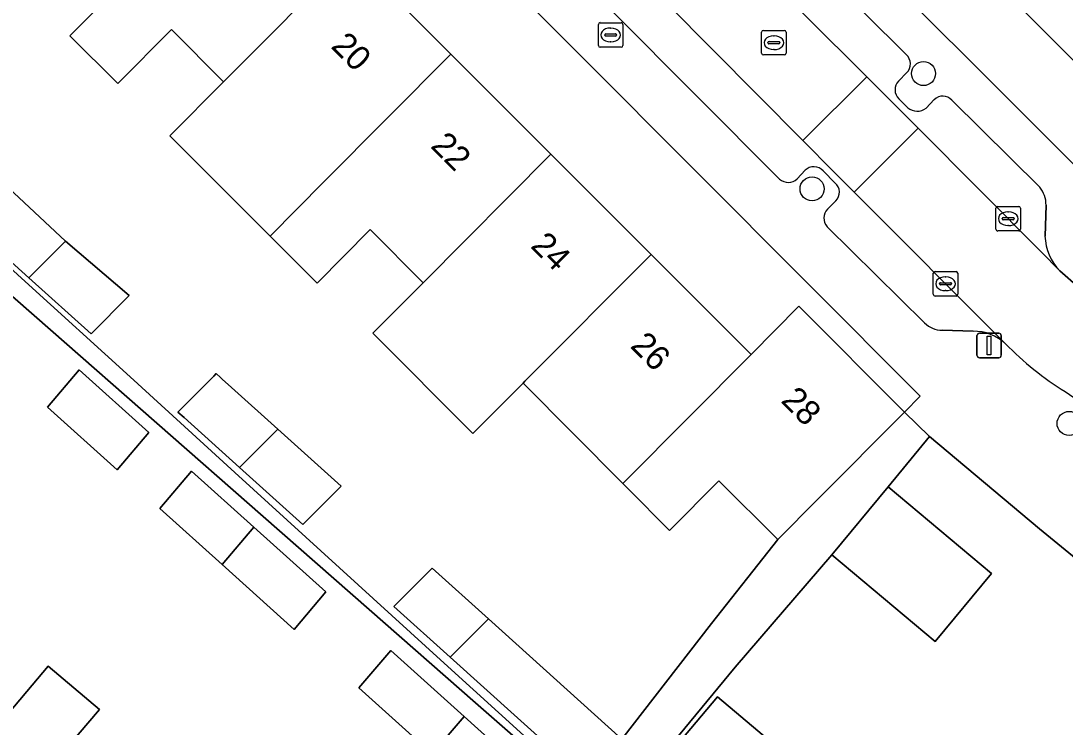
# Model space of a CAD drawing. Extents: x 162523 to 163266, y 381230 to 382050.
# Drawn here: x 162879.64 to 162922.11, y 381623.52 to 381652.26 of the extents above; entities that cross this region are included whole.
import ezdxf

# ---------------------------------------------------------------- set-up
doc = ezdxf.new("R2010")
doc.units = 0
for name, color, linetype in [('IMGEO_Boom', 7, 'Continuous'), ('IMGEO_Brandkraan', 7, 'Continuous'), ('IMGEO_Erf', 7, 'Continuous'), ('IMGEO_Kolk', 7, 'Continuous'), ('IMGEO_Lichtmast', 7, 'Continuous'), ('IMGEO_Muur', 7, 'Continuous'), ('IMGEO_Pand', 7, 'Continuous'), ('IMGEO_Pand_nummerreeks', 7, 'Continuous'), ('IMGEO_Parkeervlak_open', 7, 'Continuous'), ('IMGEO_Rijbaan_lokaal_open', 7, 'Continuous'), ('IMGEO_Rioolput', 7, 'Continuous'), ('IMGEO_Voetpad_open', 7, 'Continuous')]:
    doc.layers.add(name, color=color, linetype=linetype)

msp = doc.modelspace()

# ---------------------------------------------------------------- linework, layer by layer
at = {"layer": 'IMGEO_Boom'}
for centre in [(162916.351, 381650.113), (162911.817, 381645.42), (162922.272, 381635.876)]:
    msp.add_circle(centre, 0.489, dxfattribs=at)
at = {"layer": 'IMGEO_Brandkraan'}
for p, q in [((162903.2, 381652.184), (162904.052, 381652.184)), ((162903.125, 381651.258), (162903.125, 381652.11)), ((162903.613, 381651.964), (162903.638, 381651.964)), ((162904.126, 381652.11), (162904.126, 381651.258)), ((162903.384, 381651.678), (162903.384, 381651.69)), ((162903.822, 381651.641), (162903.424, 381651.641)), ((162903.427, 381651.727), (162903.825, 381651.727)), ((162903.636, 381651.404), (162903.611, 381651.404)), ((162903.868, 381651.69), (162903.868, 381651.678)), ((162904.052, 381651.184), (162903.2, 381651.184))]:
    msp.add_line(p, q, dxfattribs=at)
for points in [[(162903.2, 381652.184), (162904.052, 381652.184)], [(162903.125, 381651.258), (162903.125, 381652.11)], [(162904.126, 381652.11), (162904.126, 381651.258)], [(162904.052, 381651.184), (162903.2, 381651.184)]]:
    msp.add_lwpolyline(points, dxfattribs=at)
for centre, radius, start, end in [((162903.202, 381652.108), 0.0765, 91.552, 178.448), ((162903.202, 381652.108), 0.0765, 91.552, 178.448), ((162904.05, 381652.108), 0.0765, 1.552, 88.448), ((162904.05, 381652.108), 0.0765, 1.552, 88.448), ((162903.424, 381651.687), 0.0403, 85.8775, 175.7526), ((162903.421, 381651.677), 0.0366, 178.938, 274.7102), ((162903.825, 381651.684), 0.043, 264.8664, 352.4533), ((162903.829, 381651.689), 0.0386, 1.7309, 96.639), ((162903.202, 381651.26), 0.0765, 181.552, 268.448), ((162903.202, 381651.26), 0.0765, 181.552, 268.448), ((162904.05, 381651.26), 0.0765, 271.552, 358.448), ((162904.05, 381651.26), 0.0765, 271.552, 358.448)]:
    msp.add_arc(centre, radius, start, end, dxfattribs=at)
for centre, major_axis, ratio, start_param, end_param in [((162903.612, 381651.684), (-0.387, 0.002), 0.722429, 4.712389, 7.853982), ((162903.637, 381651.684), (-0.39, 0.002), 0.717154, 1.570796, 4.712389)]:
    msp.add_ellipse(centre, major_axis=major_axis, ratio=ratio, start_param=start_param, end_param=end_param, dxfattribs=at)
at = {"layer": 'IMGEO_Erf'}
for points in [[(162881.716, 381687.133), (162922.581, 381646.284), (162924.703, 381648.404), (162920.45, 381652.657), (162920.379, 381652.728), (162916.456, 381656.651), (162916.385, 381656.722), (162916.314, 381656.793), (162912.391, 381660.716), (162912.32, 381660.787), (162912.249, 381660.858), (162908.326, 381664.781), (162908.255, 381664.852), (162908.184, 381664.923), (162904.26, 381668.847), (162904.189, 381668.918), (162904.118, 381668.989), (162900.195, 381672.912), (162900.124, 381672.983), (162900.053, 381673.054), (162896.13, 381676.977)], [(162876.85, 381671.218), (162880.849, 381667.213), (162884.919, 381663.137), (162888.988, 381659.061), (162893.058, 381654.985), (162897.128, 381650.909), (162901.196, 381646.834), (162905.267, 381642.757), (162909.336, 381638.682), (162911.284, 381640.643), (162915.574, 381636.334), (162916.21, 381636.979), (162879.464, 381673.885)], [(162902.705, 381621.31), (162897.099, 381626.361), (162894.81, 381628.424), (162896.363, 381629.986), (162898.651, 381627.924), (162904.083, 381623.03), (162907.725, 381627.74), (162910.425, 381631.159), (162908.027, 381633.546), (162906.017, 381631.522), (162904.319, 381633.23), (162904.12, 381633.43), (162900.06, 381637.515), (162898.019, 381635.46), (162893.958, 381639.546), (162895.999, 381641.601), (162893.847, 381643.765), (162891.683, 381641.586), (162889.771, 381643.502), (162888.109, 381645.166), (162885.7, 381647.578), (162887.879, 381649.771), (162885.762, 381651.9), (162883.58, 381649.702), (162881.631, 381651.654), (162883.818, 381653.856)], [(162902.372, 381620.79), (162898.133, 381624.509), (162893.809, 381628.301), (162889.486, 381632.094), (162885.16, 381635.889), (162880.836, 381639.681), (162876.513, 381643.473), (162872.19, 381647.266), (162867.848, 381651.074), (162860.712, 381642.986), (162852.007, 381632.723), (162887.391, 381602.747)], [(162875.552, 381645.534), (162879.814, 381641.651), (162884.076, 381637.768), (162888.337, 381633.886), (162892.598, 381630.004), (162896.86, 381626.121), (162902.449, 381621.029)], [(162871.693, 381619.989), (162867.306, 381623.709), (162862.919, 381627.428), (162858.532, 381631.147), (162854.086, 381634.917), (162857.296, 381638.751), (162858.757, 381640.496), (162860.788, 381642.922), (162862.87, 381641.156), (162860.84, 381638.731), (162863.237, 381636.7), (162867.625, 381632.982), (162869.957, 381631.006), (162871.999, 381633.417), (162874.054, 381631.674), (162876.019, 381630.008), (162873.978, 381627.599), (162876.4, 381625.546), (162878.706, 381623.593), (162880.746, 381626.001), (162882.828, 381624.235), (162880.789, 381621.828)]]:
    msp.add_lwpolyline(points, dxfattribs=at)
for points in [[(162881.448, 381643.297), (162884.044, 381641.086), (162882.492, 381639.523), (162879.964, 381641.802), (162875.679, 381645.662), (162877.187, 381647.18), (162877.232, 381647.225)], [(162880.715, 381636.537), (162882.005, 381638.061), (162884.838, 381635.508), (162883.547, 381633.985)], [(162887.478, 381637.803), (162887.577, 381637.903), (162887.755, 381637.743), (162887.83, 381637.675), (162888.207, 381637.336), (162890.083, 381635.645), (162892.662, 381633.321), (162891.109, 381631.758), (162888.531, 381634.082), (162886.278, 381636.112), (162886.025, 381636.339)], [(162921.421, 381617.708), (162928.147, 381625.792), (162921.065, 381631.586), (162916.591, 381635.339), (162914.907, 381633.298), (162919.111, 381629.771), (162916.823, 381626.999), (162912.619, 381630.526), (162908.685, 381625.959), (162890.582, 381603.997), (162889.874, 381603.227), (162901.376, 381593.615), (162908.05, 381601.637)], [(162887.824, 381630.131), (162885.291, 381632.413), (162886.582, 381633.937), (162889.114, 381631.655), (162892.038, 381629.02), (162890.747, 381627.497)], [(162896.371, 381622.429), (162893.389, 381625.116), (162894.68, 381626.64), (162897.662, 381623.953), (162901.842, 381620.186), (162900.526, 381618.685)], [(162907.968, 381624.747), (162913.845, 381619.806), (162911.53, 381617.054), (162911.146, 381617.377), (162905.93, 381621.763), (162905.654, 381621.995)]]:
    msp.add_lwpolyline(points, close=True, dxfattribs=at)
at = {"layer": 'IMGEO_Kolk'}
for p, q in [((162919.295, 381643.781), (162919.295, 381644.633)), ((162919.37, 381644.707), (162920.222, 381644.707)), ((162920.296, 381644.633), (162920.296, 381643.781)), ((162919.554, 381644.201), (162919.554, 381644.213)), ((162919.992, 381644.164), (162919.594, 381644.164)), ((162919.597, 381644.25), (162919.995, 381644.25)), ((162919.783, 381644.487), (162919.808, 381644.487)), ((162920.038, 381644.213), (162920.038, 381644.201)), ((162920.222, 381643.707), (162919.37, 381643.707)), ((162919.806, 381643.927), (162919.781, 381643.927)), ((162916.746, 381641.134), (162916.746, 381641.986)), ((162916.821, 381642.06), (162917.673, 381642.06)), ((162917.747, 381641.986), (162917.747, 381641.134)), ((162917.005, 381641.554), (162917.005, 381641.566)), ((162917.048, 381641.603), (162917.446, 381641.603)), ((162917.234, 381641.84), (162917.259, 381641.84)), ((162917.489, 381641.566), (162917.489, 381641.554)), ((162917.443, 381641.517), (162917.045, 381641.517)), ((162917.257, 381641.28), (162917.232, 381641.28)), ((162917.673, 381641.06), (162916.821, 381641.06))]:
    msp.add_line(p, q, dxfattribs=at)
for points in [[(162919.295, 381643.781), (162919.295, 381644.633)], [(162919.37, 381644.707), (162920.222, 381644.707)], [(162920.296, 381644.633), (162920.296, 381643.781)], [(162920.222, 381643.707), (162919.37, 381643.707)], [(162916.746, 381641.134), (162916.746, 381641.986)], [(162916.821, 381642.06), (162917.673, 381642.06)], [(162917.747, 381641.986), (162917.747, 381641.134)], [(162917.673, 381641.06), (162916.821, 381641.06)]]:
    msp.add_lwpolyline(points, dxfattribs=at)
for centre, radius, start, end in [((162919.372, 381644.631), 0.0765, 91.552, 178.448), ((162919.372, 381644.631), 0.0765, 91.552, 178.448), ((162920.22, 381644.631), 0.0765, 1.552, 88.448), ((162920.22, 381644.631), 0.0765, 1.552, 88.448), ((162919.594, 381644.21), 0.0403, 85.8775, 175.7526), ((162919.591, 381644.2), 0.0366, 178.938, 274.7102), ((162919.995, 381644.207), 0.043, 264.8664, 352.4533), ((162919.999, 381644.212), 0.0386, 1.7309, 96.639), ((162919.372, 381643.783), 0.0765, 181.552, 268.448), ((162919.372, 381643.783), 0.0765, 181.552, 268.448), ((162920.22, 381643.783), 0.0765, 271.552, 358.448), ((162920.22, 381643.783), 0.0765, 271.552, 358.448), ((162916.823, 381641.984), 0.0765, 91.552, 178.448), ((162916.823, 381641.984), 0.0765, 91.552, 178.448), ((162917.671, 381641.984), 0.0765, 1.552, 88.448), ((162917.671, 381641.984), 0.0765, 1.552, 88.448), ((162917.045, 381641.563), 0.0403, 85.8775, 175.7526), ((162917.042, 381641.553), 0.0366, 178.938, 274.7102), ((162917.446, 381641.56), 0.043, 264.8664, 352.4533), ((162917.45, 381641.565), 0.0386, 1.7309, 96.639), ((162916.823, 381641.136), 0.0765, 181.552, 268.448), ((162916.823, 381641.136), 0.0765, 181.552, 268.448), ((162917.671, 381641.136), 0.0765, 271.552, 358.448), ((162917.671, 381641.136), 0.0765, 271.552, 358.448)]:
    msp.add_arc(centre, radius, start, end, dxfattribs=at)
for centre, major_axis, ratio, start_param, end_param in [((162919.782, 381644.207), (-0.387, 0.002), 0.722429, 4.712389, 7.853982), ((162919.807, 381644.207), (-0.39, 0.002), 0.717154, 1.570796, 4.712389), ((162917.233, 381641.56), (-0.387, 0.002), 0.722429, 4.712389, 7.853982), ((162917.258, 381641.56), (-0.39, 0.002), 0.717154, 1.570796, 4.712389)]:
    msp.add_ellipse(centre, major_axis=major_axis, ratio=ratio, start_param=start_param, end_param=end_param, dxfattribs=at)
at = {"layer": 'IMGEO_Lichtmast'}
for p, q in [((162918.525, 381638.649), (162918.525, 381639.449)), ((162918.525, 381639.449), (162918.525, 381638.649)), ((162918.625, 381639.549), (162919.415, 381639.549)), ((162919.415, 381639.549), (162918.625, 381639.549)), ((162919.515, 381639.449), (162919.515, 381638.649)), ((162919.515, 381638.649), (162919.515, 381639.449)), ((162919.415, 381638.549), (162918.625, 381638.549)), ((162918.625, 381638.549), (162919.415, 381638.549))]:
    msp.add_line(p, q, dxfattribs=at)
msp.add_lwpolyline([(162918.945, 381639.424), (162919.095, 381639.424), (162919.095, 381638.674), (162918.945, 381638.674), (162918.945, 381639.424)], dxfattribs=at)
for centre, start, end in [((162918.625, 381639.449), 90, 180), ((162918.625, 381639.449), 90, 180), ((162919.415, 381639.449), 0, 90), ((162919.415, 381639.449), 360, 90), ((162918.625, 381638.649), 180, 270), ((162918.625, 381638.649), 180, 270), ((162919.415, 381638.649), 270, 0), ((162919.415, 381638.649), 270, 0)]:
    msp.add_arc(centre, 0.1, start, end, dxfattribs=at)
at = {"layer": 'IMGEO_Muur'}
msp.add_lwpolyline([(162928.147, 381625.792), (162921.065, 381631.586)], dxfattribs=at)
at = {"layer": 'IMGEO_Pand'}
for points in [[(162920.45, 381652.657), (162924.703, 381648.404), (162926.264, 381649.964), (162928.24, 381651.939), (162929.867, 381653.565), (162927.602, 381655.829), (162928.796, 381657.022), (162929.823, 381658.048), (162927.836, 381660.036), (162925.615, 381657.817), (162920.626, 381652.832)], [(162888.988, 381659.061), (162883.818, 381653.856), (162881.631, 381651.654), (162883.58, 381649.702), (162885.762, 381651.9), (162887.879, 381649.771), (162893.058, 381654.985)], [(162897.128, 381650.909), (162893.058, 381654.985), (162887.879, 381649.771), (162885.7, 381647.578), (162888.109, 381645.166), (162889.771, 381643.502), (162891.964, 381645.71)], [(162889.771, 381643.502), (162891.683, 381641.586), (162893.847, 381643.765), (162895.999, 381641.601), (162901.196, 381646.834), (162897.128, 381650.909), (162891.964, 381645.71)], [(162877.187, 381647.18), (162875.679, 381645.662), (162879.964, 381641.802), (162881.448, 381643.297), (162877.232, 381647.225)], [(162905.267, 381642.757), (162901.196, 381646.834), (162895.999, 381641.601), (162893.958, 381639.546), (162898.019, 381635.46), (162900.06, 381637.515), (162900.137, 381637.593)], [(162881.448, 381643.297), (162879.964, 381641.802), (162882.492, 381639.523), (162884.044, 381641.086)], [(162909.336, 381638.682), (162905.267, 381642.757), (162900.137, 381637.593), (162900.06, 381637.515), (162904.12, 381633.43), (162904.223, 381633.534)], [(162915.574, 381636.334), (162911.284, 381640.643), (162909.336, 381638.682), (162904.223, 381633.534), (162904.12, 381633.43), (162904.319, 381633.23), (162906.017, 381631.522), (162908.027, 381633.546), (162910.425, 381631.159), (162912.048, 381632.79)], [(162880.715, 381636.537), (162883.547, 381633.985), (162884.838, 381635.508), (162882.005, 381638.061)], [(162888.531, 381634.082), (162890.083, 381635.645), (162888.207, 381637.336), (162887.83, 381637.675), (162887.755, 381637.743), (162887.577, 381637.903), (162887.478, 381637.803), (162886.025, 381636.339), (162886.278, 381636.112)], [(162890.083, 381635.645), (162888.531, 381634.082), (162891.109, 381631.758), (162892.662, 381633.321)], [(162887.824, 381630.131), (162889.114, 381631.655), (162886.582, 381633.937), (162885.291, 381632.413)], [(162914.907, 381633.298), (162912.619, 381630.526), (162916.823, 381626.999), (162919.111, 381629.771)], [(162889.114, 381631.655), (162887.824, 381630.131), (162890.747, 381627.497), (162892.038, 381629.02)], [(162897.099, 381626.361), (162898.651, 381627.924), (162896.363, 381629.986), (162894.81, 381628.424)], [(162898.651, 381627.924), (162897.099, 381626.361), (162902.705, 381621.31), (162904.01, 381622.741), (162904.088, 381622.826), (162904.185, 381622.938), (162904.083, 381623.03)], [(162896.371, 381622.429), (162897.662, 381623.953), (162894.68, 381626.64), (162893.389, 381625.116)], [(162871.693, 381619.989), (162876.08, 381616.269), (162876.194, 381616.404), (162880.789, 381621.828), (162882.828, 381624.235), (162880.746, 381626.001), (162878.706, 381623.593), (162876.4, 381625.546), (162871.806, 381620.122)], [(162907.968, 381624.747), (162905.654, 381621.995), (162905.93, 381621.763), (162911.146, 381617.377), (162911.53, 381617.054), (162913.845, 381619.806)], [(162897.662, 381623.953), (162896.371, 381622.429), (162900.526, 381618.685), (162901.842, 381620.186)]]:
    msp.add_lwpolyline(points, close=True, dxfattribs=at)
at = {"layer": 'IMGEO_Parkeervlak_open'}
for points in [[(162887.014, 381676.996), (162888.615, 381675.394), (162890.715, 381673.293), (162906.585, 381657.416), (162914.043, 381649.979), (162915.358, 381648.667), (162916.129, 381647.892), (162921.134, 381642.861), (162921.894, 381642.081)], [(162919.687, 381639.115), (162913.528, 381645.291), (162912.703, 381646.119), (162911.448, 381647.385), (162904.104, 381654.791), (162895.257, 381663.613), (162888.18, 381670.707), (162886.082, 381672.809), (162882.128, 381676.772)], [(162915.653, 381650.878), (162908.86, 381657.625)], [(162903.71, 381652.623), (162910.496, 381645.822)], [(162915.328, 381649.807), (162915.671, 381650.151)], [(162915.71, 381648.714), (162915.347, 381649.088)], [(162916.79, 381649.051), (162916.456, 381648.702)], [(162921.079, 381645.492), (162917.5, 381649.027)], [(162911.216, 381645.83), (162911.531, 381646.176)], [(162912.271, 381646.149), (162912.754, 381645.656)], [(162912.785, 381644.936), (162912.441, 381644.594)], [(162921.292, 381643.5), (162921.334, 381644.757)], [(162912.433, 381643.877), (162916.391, 381639.967)], [(162917.112, 381639.666), (162918.371, 381639.631)]]:
    msp.add_lwpolyline(points, dxfattribs=at)
for centre, radius, start, end in [((162915.32, 381650.506), 0.499, 314.7006, 48.136), ((162915.709, 381649.457), 0.517, 137.447, 225.5805), ((162917.134, 381648.716), 0.48, 40.3516, 135.7764), ((162916.091, 381649.202), 0.619, 232.0244, 306.1325), ((162911.888, 381645.81), 0.511, 41.5298, 134.291), ((162910.852, 381646.219), 0.533, 228.1342, 313.139), ((162912.44, 381645.282), 0.489, 314.9377, 49.9931), ((162920.207, 381644.778), 1.127, 358.9431, 39.3242), ((162912.822, 381644.231), 0.526, 136.421, 222.3005), ((162923.462, 381643.583), 2.172, 182.2031, 223.7743), ((162917.133, 381640.731), 1.066, 225.8338, 268.8475), ((162918.379, 381637.716), 1.915, 46.9325, 90.2475)]:
    msp.add_arc(centre, radius, start, end, dxfattribs=at)
at = {"layer": 'IMGEO_Rijbaan_lokaal_open'}
for points in [[(162914.043, 381649.979), (162906.585, 381657.416), (162890.715, 381673.293), (162888.18, 381670.707), (162895.257, 381663.613), (162904.104, 381654.791), (162911.448, 381647.385)], [(162911.448, 381647.385), (162912.703, 381646.119), (162913.528, 381645.291), (162916.129, 381647.892), (162915.358, 381648.667), (162914.043, 381649.979)]]:
    msp.add_lwpolyline(points, close=True, dxfattribs=at)
msp.add_lwpolyline([(162922.11, 381637.169), (162923.792, 381636.009), (162924.592, 381635.395), (162925.718, 381634.445), (162928.612, 381632.057), (162929.391, 381631.408), (162938.502, 381623.781), (162941.732, 381621.049), (162944.009, 381623.798), (162943.706, 381624.046), (162943.398, 381624.302), (162925.045, 381639.55), (162922.663, 381641.401), (162921.894, 381642.081), (162921.134, 381642.861), (162916.129, 381647.892), (162913.528, 381645.291), (162919.687, 381639.115)], dxfattribs=at)
msp.add_arc((162929.201, 381648.48), 13.35, 224.5469, 237.9147, dxfattribs=at)
at = {"layer": 'IMGEO_Rioolput'}
for p, q in [((162909.764, 381650.943), (162909.764, 381651.795)), ((162909.839, 381651.869), (162910.691, 381651.869)), ((162910.765, 381651.795), (162910.765, 381650.943)), ((162910.023, 381651.363), (162910.023, 381651.375)), ((162910.461, 381651.326), (162910.063, 381651.326)), ((162910.066, 381651.412), (162910.464, 381651.412)), ((162910.252, 381651.649), (162910.277, 381651.649)), ((162910.507, 381651.375), (162910.507, 381651.363)), ((162910.275, 381651.089), (162910.25, 381651.089)), ((162910.691, 381650.869), (162909.839, 381650.869))]:
    msp.add_line(p, q, dxfattribs=at)
for points in [[(162909.764, 381650.943), (162909.764, 381651.795)], [(162909.839, 381651.869), (162910.691, 381651.869)], [(162910.765, 381651.795), (162910.765, 381650.943)], [(162910.691, 381650.869), (162909.839, 381650.869)]]:
    msp.add_lwpolyline(points, dxfattribs=at)
for centre, radius, start, end in [((162909.841, 381651.793), 0.0765, 91.552, 178.448), ((162909.841, 381651.793), 0.0765, 91.552, 178.448), ((162910.689, 381651.793), 0.0765, 1.552, 88.448), ((162910.689, 381651.793), 0.0765, 1.552, 88.448), ((162910.063, 381651.372), 0.0403, 85.8775, 175.7526), ((162910.06, 381651.362), 0.0366, 178.938, 274.7102), ((162910.464, 381651.369), 0.043, 264.8664, 352.4533), ((162910.468, 381651.374), 0.0386, 1.7309, 96.639), ((162909.841, 381650.945), 0.0765, 181.552, 268.448), ((162909.841, 381650.945), 0.0765, 181.552, 268.448), ((162910.689, 381650.945), 0.0765, 271.552, 358.448), ((162910.689, 381650.945), 0.0765, 271.552, 358.448)]:
    msp.add_arc(centre, radius, start, end, dxfattribs=at)
for centre, major_axis, ratio, start_param, end_param in [((162910.251, 381651.369), (-0.387, 0.002), 0.722429, 4.712389, 7.853982), ((162910.276, 381651.369), (-0.39, 0.002), 0.717154, 1.570796, 4.712389)]:
    msp.add_ellipse(centre, major_axis=major_axis, ratio=ratio, start_param=start_param, end_param=end_param, dxfattribs=at)
at = {"layer": 'IMGEO_Voetpad_open'}
for points in [[(162862.821, 381717.136), (162859.084, 381716.26), (162859.316, 381715.205), (162862.283, 381703.406), (162863.706, 381697.45), (162864.542, 381694.268), (162878.048, 381675.26), (162879.384, 381673.963), (162879.464, 381673.885), (162916.21, 381636.979), (162915.574, 381636.334), (162916.591, 381635.339), (162921.065, 381631.586), (162928.147, 381625.792), (162934.732, 381620.307), (162938.568, 381617.099), (162941.732, 381621.049), (162938.502, 381623.781)], [(162943.398, 381624.302), (162943.706, 381624.046), (162944.009, 381623.798), (162945.701, 381625.847), (162927.728, 381640.815), (162930.014, 381643.539), (162947.985, 381628.574), (162949.739, 381630.435), (162945.856, 381633.664), (162939.283, 381639.132), (162927.706, 381648.764), (162926.264, 381649.964), (162924.703, 381648.404), (162922.581, 381646.284), (162881.716, 381687.133), (162883.851, 381689.256), (162885.269, 381690.666), (162884.235, 381691.7), (162882.007, 381693.926), (162879.774, 381696.157)], [(162902.449, 381621.029), (162896.86, 381626.121), (162892.598, 381630.004), (162888.337, 381633.886), (162884.076, 381637.768), (162879.814, 381641.651), (162875.552, 381645.534), (162871.291, 381649.417), (162867.028, 381653.301), (162860.705, 381659.062), (162860.751, 381659.113), (162862.266, 381660.774), (162862.578, 381661.026), (162870.387, 381665.005), (162879.384, 381673.963), (162878.048, 381675.26), (162877.234, 381674.678), (162874.994, 381673.077), (162871.296, 381670.433), (162861.989, 381662.547), (162860.659, 381661.956), (162859.126, 381660.304), (162853.533, 381665.498)], [(162908.86, 381657.625), (162915.653, 381650.878)], [(162910.496, 381645.822), (162903.71, 381652.623)], [(162852.007, 381632.723), (162860.712, 381642.986), (162867.848, 381651.074), (162872.19, 381647.266), (162876.513, 381643.473), (162880.836, 381639.681), (162885.16, 381635.889), (162889.486, 381632.094), (162893.809, 381628.301), (162898.133, 381624.509), (162902.372, 381620.79)], [(162915.671, 381650.151), (162915.328, 381649.807)], [(162915.347, 381649.088), (162915.71, 381648.714)], [(162916.456, 381648.702), (162916.79, 381649.051)], [(162917.5, 381649.027), (162921.079, 381645.492)], [(162911.531, 381646.176), (162911.216, 381645.83)], [(162912.754, 381645.656), (162912.271, 381646.149)], [(162912.441, 381644.594), (162912.785, 381644.936)], [(162921.334, 381644.757), (162921.292, 381643.5)], [(162916.391, 381639.967), (162912.433, 381643.877)], [(162921.894, 381642.081), (162922.663, 381641.401), (162925.045, 381639.55)], [(162918.371, 381639.631), (162917.112, 381639.666)], [(162890.582, 381603.997), (162908.685, 381625.959), (162912.619, 381630.526), (162914.907, 381633.298), (162916.591, 381635.339), (162915.574, 381636.334), (162912.048, 381632.79), (162910.425, 381631.159), (162907.725, 381627.74), (162904.083, 381623.03)]]:
    msp.add_lwpolyline(points, dxfattribs=at)
for centre, radius, start, end in [((162915.32, 381650.506), 0.499, 314.7006, 48.136), ((162915.709, 381649.457), 0.517, 137.447, 225.5805), ((162917.134, 381648.716), 0.48, 40.3516, 135.7764), ((162916.091, 381649.202), 0.619, 232.0244, 306.1325), ((162911.888, 381645.81), 0.511, 41.5298, 134.291), ((162910.852, 381646.219), 0.533, 228.1342, 313.139), ((162912.44, 381645.282), 0.489, 314.9377, 49.9931), ((162920.207, 381644.778), 1.127, 358.9431, 39.3242), ((162912.822, 381644.231), 0.526, 136.421, 222.3005), ((162923.462, 381643.583), 2.172, 182.2031, 223.7743), ((162917.133, 381640.731), 1.066, 225.8338, 268.8475), ((162918.379, 381637.716), 1.915, 46.9325, 90.2475), ((162929.201, 381648.48), 13.35, 224.5469, 237.9147)]:
    msp.add_arc(centre, radius, start, end, dxfattribs=at)

# ---------------------------------------------------------------- texts
at = {"layer": 'IMGEO_Pand_nummerreeks'}
for s, rotation, p in [('20', 314.9541, (162892.212, 381651.189)), ('22', 314.9559, (162896.267, 381647.13)), ('24', 314.9541, (162900.327, 381643.061)), ('26', 314.9541, (162904.385, 381638.996)), ('28', 314.8738, (162910.515, 381636.766))]:
    msp.add_text(s, height=1, rotation=rotation, dxfattribs=at).set_placement(p)

doc.saveas('drawing.dxf')
